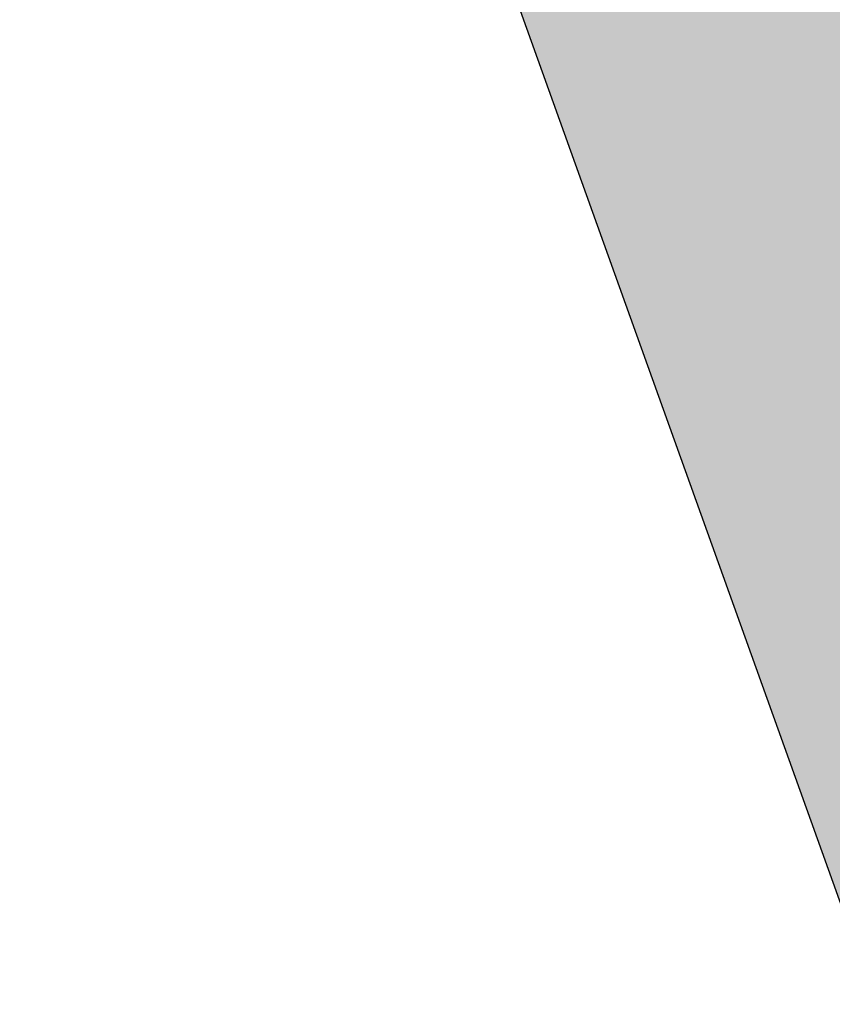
# Model space of a CAD drawing. Header units: millimetres. Extents: x -767 to 1132, y -388 to 938.
# Tile 391 of 656: x -666 to -659, y 266 to 275. Entities that reach past the tile are written whole.
import ezdxf

# ---------------------------------------------------------------- set-up
doc = ezdxf.new("R2010")
doc.units = ezdxf.units.MM
doc.header["$LTSCALE"] = 0.5
doc.layers.add('BPR-LS_COL_Grün', color=255, linetype='Continuous', lineweight=25)
doc.layers.add('LPB_-_LPB_SRF_PROM', color=255, linetype='Continuous', lineweight=13)

# ---------------------------------------------------------------- blocks, each defined once
blk = doc.blocks.new('S_Grünflächen (2D)')
at = {"layer": 'BPR-LS_COL_Grün', "linetype": 'Continuous', "lineweight": 0}
h = blk.add_hatch(color=9, dxfattribs=at)
edge = h.paths.add_edge_path()
edge.add_line((-412.1347, 27.3324), (-413.2327, 25.3584))
edge.add_line((-413.2327, 25.3584), (-413.3667, 24.9174))
edge.add_line((-413.3667, 24.9174), (-413.4237, 24.0144))
edge.add_line((-413.4237, 24.0144), (-399.5197, -15.2966))
edge.add_line((-399.5197, -15.2966), (-375.897, -80.765))
edge.add_line((-375.897, -80.765), (-347.8129, -159.082))
edge.add_line((-347.8129, -159.082), (-343.2919, -171.3824))
edge.add_line((-343.2919, -171.3824), (-328.7276, -211.5276))
edge.add_arc((-348.8523, -177.7104), 39.3524, 300.75694, 301.39746)
edge.add_arc((-333.0396, -203.6184), 9, 301.39745, 379.91753)
edge.add_line((-324.5779, -200.5524), (-349.6703, -131.3257))
edge.add_line((-349.6703, -131.3257), (-349.6729, -131.3185))
edge.add_line((-349.6729, -131.3185), (-351.776, -125.4902))
edge.add_line((-351.776, -125.4902), (-389.2291, -22.1262))
edge.add_arc((-188.9699, 50.4359), 213, 197.73354, 199.917531, ccw=False)
edge.add_arc((-1153.8355, -258.1144), 800, 17.7335399, 19.0399781)
edge.add_line((-397.6026, 2.8678), (-397.6026, 2.8678))
edge.add_arc((-364.1019, 16.9584), 36.3433, 198.91963, 202.81201, ccw=False)
edge.add_line((-398.4818, 5.1744), (-398.4818, 5.1744))
edge.add_line((-398.4818, 5.1744), (-399.8953, 9.1254))
edge.add_line((-399.8953, 9.1254), (-399.8953, 9.1254))
edge.add_arc((-470.7403, -22.1443), 77.4391, 23.815786, 34.552283)
edge.add_line((-406.9608, 21.7759), (-406.9608, 21.7759))
edge.add_line((-406.9608, 21.7759), (-406.9608, 21.7759))
edge.add_arc((-386.5079, 35.8603), 24.8333, 198.85359, 214.55228, ccw=False)
edge.add_line((-410.0088, 27.8354), (-410.0088, 27.8354))
edge.add_arc((-410.7252, 26.1193), 1.8597, 67.34346, 139.28197)
at = {"layer": 'BPR-LS_COL_Grün', "elevation": 35.7, "flags": 128}
blk.add_lwpolyline([(-413.4237, 24.0144), (-399.5197, -15.2966), (-375.897, -80.765), (-347.8129, -159.082), (-343.2919, -171.3824), (-328.7276, -211.5276, 0.002795), (-328.3508, -211.3006, 0.356674), (-324.5779, -200.5524), (-349.6703, -131.3257), (-349.6729, -131.3185), (-351.776, -125.4902), (-389.2291, -22.1262, -0.00953), (-391.8488, -14.4419, 0.0057), (-397.6026, 2.8678), (-397.6026, 2.8678, -0.016985), (-398.4818, 5.1744), (-398.4818, 5.1744), (-399.8953, 9.1254), (-399.8953, 9.1254, 0.046881), (-406.9608, 21.7759)], format="xyb", dxfattribs=at)

msp = doc.modelspace()

# ---------------------------------------------------------------- block references
at = {"layer": 'LPB_-_LPB_SRF_PROM', "color": 7}
msp.add_blockref('S_Grünflächen (2D)', (-291.5118, 372.0724, 14.1), dxfattribs=at)

doc.saveas('drawing.dxf')
